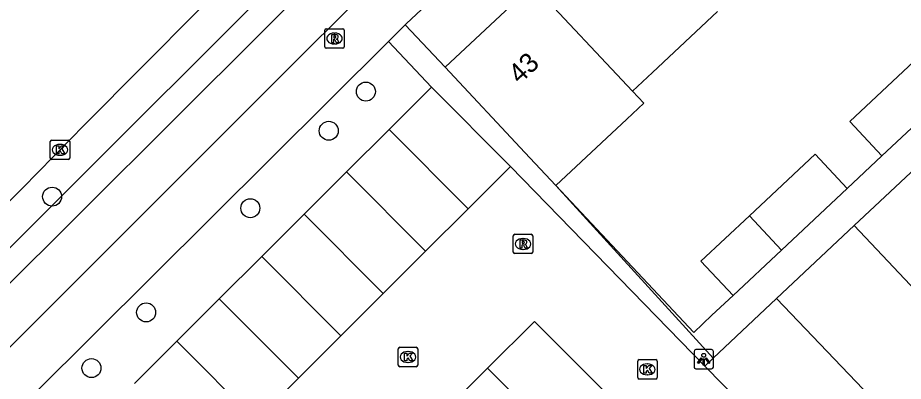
# Model space of a CAD drawing. Extents: x 159961 to 160856, y 382704 to 383353.
# Drawn here: x 160308.24 to 160353.88, y 383086.25 to 383104.99 of the extents above; entities that cross this region are included whole.
import ezdxf

# ---------------------------------------------------------------- set-up
doc = ezdxf.new("R2010")
doc.units = 0
for name, color, linetype in [('IMGEO_Boom', 7, 'Continuous'), ('IMGEO_Fietspad_open', 7, 'Continuous'), ('IMGEO_Kolk', 7, 'Continuous'), ('IMGEO_Lichtpunt', 7, 'Continuous'), ('IMGEO_Muur', 7, 'Continuous'), ('IMGEO_Pand', 7, 'Continuous'), ('IMGEO_Pand_nummerreeks', 7, 'Continuous'), ('IMGEO_Parkeervlak_open', 7, 'Continuous'), ('IMGEO_Rijbaan_lokaal_gesloten', 7, 'Continuous'), ('IMGEO_Rijbaan_lokaal_open', 7, 'Continuous'), ('IMGEO_Rioolput', 7, 'Continuous'), ('IMGEO_Voetpad_open', 7, 'Continuous')]:
    doc.layers.add(name, color=color, linetype=linetype)

msp = doc.modelspace()

# ---------------------------------------------------------------- linework, layer by layer
at = {"layer": 'IMGEO_Boom'}
for centre in [(160326.183, 383101.18), (160324.27, 383099.16), (160310.015, 383095.766), (160320.23, 383095.171), (160314.861, 383089.8), (160312.044, 383086.929)]:
    msp.add_circle(centre, 0.489, dxfattribs=at)
at = {"layer": 'IMGEO_Fietspad_open'}
for points in [[(160359.534, 383140.192), (160355.084, 383135.582), (160349.301, 383129.494), (160346.069, 383126.243), (160333.013, 383113.184), (160320.923, 383101.092), (160266.621, 383046.833), (160203.096, 382986.199)], [(160244.662, 383029.223), (160265.151, 383048.791), (160330.202, 383113.614), (160344.403, 383127.954)]]:
    msp.add_lwpolyline(points, dxfattribs=at)
at = {"layer": 'IMGEO_Kolk'}
for p, q in [((160309.923, 383097.753), (160309.923, 383098.605)), ((160309.998, 383098.679), (160310.85, 383098.679)), ((160310.411, 383098.459), (160310.436, 383098.459)), ((160310.924, 383098.605), (160310.924, 383097.753)), ((160310.434, 383097.899), (160310.409, 383097.899)), ((160310.85, 383097.679), (160309.998, 383097.679)), ((160327.853, 383087.074), (160327.853, 383087.926)), ((160327.928, 383088), (160328.78, 383088)), ((160328.854, 383087.926), (160328.854, 383087.074)), ((160328.341, 383087.78), (160328.366, 383087.78)), ((160340.266, 383087.363), (160341.118, 383087.363)), ((160328.78, 383087), (160327.928, 383087)), ((160328.364, 383087.22), (160328.339, 383087.22)), ((160340.191, 383086.437), (160340.191, 383087.289)), ((160340.679, 383087.143), (160340.704, 383087.143)), ((160341.192, 383087.289), (160341.192, 383086.437)), ((160340.702, 383086.583), (160340.677, 383086.583)), ((160341.118, 383086.363), (160340.266, 383086.363))]:
    msp.add_line(p, q, dxfattribs=at)
for points in [[(160309.923, 383097.753), (160309.923, 383098.605)], [(160309.998, 383098.679), (160310.85, 383098.679)], [(160310.244, 383098.379), (160310.367, 383098.379), (160310.367, 383098.228), (160310.497, 383098.379), (160310.661, 383098.379), (160310.515, 383098.228), (160310.668, 383097.979), (160310.516, 383097.979), (160310.431, 383098.143), (160310.367, 383098.076), (160310.367, 383097.979), (160310.244, 383097.979), (160310.244, 383098.379)], [(160310.924, 383098.605), (160310.924, 383097.753)], [(160310.85, 383097.679), (160309.998, 383097.679)], [(160327.853, 383087.074), (160327.853, 383087.926)], [(160327.928, 383088), (160328.78, 383088)], [(160328.854, 383087.926), (160328.854, 383087.074)], [(160328.174, 383087.7), (160328.297, 383087.7), (160328.297, 383087.549), (160328.427, 383087.7), (160328.591, 383087.7), (160328.445, 383087.549), (160328.598, 383087.3), (160328.446, 383087.3), (160328.361, 383087.464), (160328.297, 383087.397), (160328.297, 383087.3), (160328.174, 383087.3), (160328.174, 383087.7)], [(160340.266, 383087.363), (160341.118, 383087.363)], [(160328.78, 383087), (160327.928, 383087)], [(160340.191, 383086.437), (160340.191, 383087.289)], [(160340.512, 383087.063), (160340.635, 383087.063), (160340.635, 383086.912), (160340.765, 383087.063), (160340.929, 383087.063), (160340.783, 383086.912), (160340.936, 383086.663), (160340.784, 383086.663), (160340.699, 383086.827), (160340.635, 383086.76), (160340.635, 383086.663), (160340.512, 383086.663), (160340.512, 383087.063)], [(160341.192, 383087.289), (160341.192, 383086.437)], [(160341.118, 383086.363), (160340.266, 383086.363)]]:
    msp.add_lwpolyline(points, dxfattribs=at)
for centre, start, end in [((160310, 383098.603), 91.552, 178.448), ((160310, 383098.603), 91.552, 178.448), ((160310.848, 383098.603), 1.552, 88.448), ((160310.848, 383098.603), 1.552, 88.448), ((160310, 383097.755), 181.552, 268.448), ((160310, 383097.755), 181.552, 268.448), ((160310.848, 383097.755), 271.552, 358.448), ((160310.848, 383097.755), 271.552, 358.448), ((160327.93, 383087.924), 91.552, 178.448), ((160327.93, 383087.924), 91.552, 178.448), ((160328.778, 383087.924), 1.552, 88.448), ((160328.778, 383087.924), 1.552, 88.448), ((160340.268, 383087.287), 91.552, 178.448), ((160340.268, 383087.287), 91.552, 178.448), ((160341.116, 383087.287), 1.552, 88.448), ((160341.116, 383087.287), 1.552, 88.448), ((160327.93, 383087.076), 181.552, 268.448), ((160327.93, 383087.076), 181.552, 268.448), ((160328.778, 383087.076), 271.552, 358.448), ((160328.778, 383087.076), 271.552, 358.448), ((160340.268, 383086.439), 181.552, 268.448), ((160340.268, 383086.439), 181.552, 268.448), ((160341.116, 383086.439), 271.552, 358.448), ((160341.116, 383086.439), 271.552, 358.448)]:
    msp.add_arc(centre, 0.0765, start, end, dxfattribs=at)
for centre, major_axis, ratio, start_param, end_param in [((160310.41, 383098.179), (-0.387, 0.002), 0.722429, 4.712389, 7.853982), ((160310.435, 383098.179), (-0.39, 0.002), 0.717154, 1.570796, 4.712389), ((160328.34, 383087.5), (-0.387, 0.002), 0.722429, 4.712389, 7.853982), ((160328.365, 383087.5), (-0.39, 0.002), 0.717154, 1.570796, 4.712389), ((160340.678, 383086.863), (-0.387, 0.002), 0.722429, 4.712389, 7.853982), ((160340.703, 383086.863), (-0.39, 0.002), 0.717154, 1.570796, 4.712389)]:
    msp.add_ellipse(centre, major_axis=major_axis, ratio=ratio, start_param=start_param, end_param=end_param, dxfattribs=at)
at = {"layer": 'IMGEO_Lichtpunt'}
for p, q in [((160343.094, 383087.791), (160343.094, 383086.984)), ((160343.094, 383087.791), (160343.094, 383086.984)), ((160343.996, 383087.886), (160343.188, 383087.886)), ((160343.996, 383087.886), (160343.188, 383087.886)), ((160344.09, 383086.984), (160344.09, 383087.791)), ((160344.09, 383086.984), (160344.09, 383087.791)), ((160343.188, 383086.89), (160343.996, 383086.89)), ((160343.188, 383086.89), (160343.996, 383086.89))]:
    msp.add_line(p, q, dxfattribs=at)
for points in [[(160343.468, 383087.455), (160343.507, 383087.427), (160343.319, 383087.165), (160343.281, 383087.192), (160343.468, 383087.455)], [(160343.57, 383087.407), (160343.617, 383087.407), (160343.617, 383087.085), (160343.57, 383087.085), (160343.57, 383087.407)], [(160343.68, 383087.427), (160343.718, 383087.454), (160343.905, 383087.192), (160343.866, 383087.164), (160343.68, 383087.427)]]:
    msp.add_lwpolyline(points, dxfattribs=at)
msp.add_circle((160343.593, 383087.589), 0.0994, dxfattribs=at)
for centre, start, end in [((160343.188, 383087.791), 90, 180), ((160343.188, 383087.791), 90, 180), ((160343.996, 383087.791), 0, 90), ((160343.996, 383087.791), 0, 90), ((160343.188, 383086.984), 180, 270), ((160343.188, 383086.984), 180, 270), ((160343.996, 383086.984), 270, 0), ((160343.996, 383086.984), 270, 360)]:
    msp.add_arc(centre, 0.0946, start, end, dxfattribs=at)
at = {"layer": 'IMGEO_Muur'}
msp.add_lwpolyline([(160335.975, 383096.341), (160344.072, 383087.441)], dxfattribs=at)
at = {"layer": 'IMGEO_Pand'}
for points in [[(160330.263, 383102.431), (160334.665, 383106.559), (160334.79, 383106.676)], [(160334.79, 383106.676), (160339.921, 383101.206)], [(160344.298, 383105.31), (160340.952, 383102.172), (160339.921, 383101.206)], [(160352.779, 383097.867), (160351.123, 383099.633), (160354.701, 383102.988)], [(160330.263, 383102.431), (160334.375, 383098.047), (160335.975, 383096.341)], [(160329.563, 383101.405), (160327.376, 383099.223)], [(160329.563, 383101.405), (160333.639, 383097.319)], [(160339.921, 383101.206), (160340.502, 383100.586), (160339.623, 383099.762), (160335.975, 383096.341)], [(160356.357, 383101.222), (160352.779, 383097.867)], [(160327.376, 383099.223), (160325.189, 383097.042)], [(160331.452, 383095.137), (160327.376, 383099.223)], [(160345.948, 383094.78), (160349.331, 383097.952), (160350.986, 383096.186)], [(160325.189, 383097.042), (160323.002, 383094.86)], [(160325.189, 383097.042), (160329.265, 383092.956)], [(160333.639, 383097.319), (160331.452, 383095.137)], [(160350.986, 383096.186), (160347.604, 383093.014)], [(160331.452, 383095.137), (160329.265, 383092.956)], [(160323.002, 383094.86), (160320.815, 383092.679)], [(160327.078, 383090.774), (160323.002, 383094.86)], [(160345.103, 383090.669), (160343.447, 383092.435), (160345.948, 383094.78)], [(160345.948, 383094.78), (160347.604, 383093.014)], [(160329.265, 383092.956), (160327.078, 383090.774)], [(160347.604, 383093.014), (160345.103, 383090.669)], [(160320.815, 383092.679), (160318.629, 383090.497)], [(160320.815, 383092.679), (160324.891, 383088.593)], [(160327.078, 383090.774), (160324.891, 383088.593)], [(160318.629, 383090.497), (160316.442, 383088.315)], [(160318.629, 383090.497), (160322.704, 383086.411)], [(160332.453, 383086.924), (160334.873, 383089.338), (160338.794, 383085.408)], [(160316.442, 383088.315), (160314.255, 383086.134)], [(160320.517, 383084.23), (160316.442, 383088.315)], [(160324.891, 383088.593), (160322.704, 383086.411)], [(160330.033, 383084.51), (160332.453, 383086.924)], [(160332.453, 383086.924), (160336.374, 383082.994)], [(160322.704, 383086.411), (160320.517, 383084.23)]]:
    msp.add_lwpolyline(points, dxfattribs=at)
at = {"layer": 'IMGEO_Parkeervlak_open'}
msp.add_lwpolyline([(160260.54, 383046.135), (160265.346, 383050.749), (160286.446, 383071.777), (160313.927, 383099.222), (160330.504, 383115.762), (160340.966, 383126.2)], dxfattribs=at)
at = {"layer": 'IMGEO_Rijbaan_lokaal_gesloten'}
msp.add_lwpolyline([(160262.97, 383050.94), (160286.618, 383074.417), (160308.497, 383096.209), (160311.713, 383099.5), (160329.197, 383117.105), (160330.605, 383118.522), (160341.562, 383129.426)], dxfattribs=at)
at = {"layer": 'IMGEO_Rijbaan_lokaal_open'}
for points in [[(160343.659, 383087.021), (160333.639, 383097.319)], [(160347.343, 383090.51), (160351.35, 383094.272)], [(160366.117, 383078.629), (160351.35, 383094.272)], [(160362.229, 383074.94), (160347.343, 383090.51)], [(160343.659, 383087.021), (160353.872, 383076.62), (160358.04, 383071.104)]]:
    msp.add_lwpolyline(points, dxfattribs=at)
at = {"layer": 'IMGEO_Rioolput'}
for p, q in [((160324.067, 383103.488), (160324.067, 383104.34)), ((160324.142, 383104.414), (160324.994, 383104.414)), ((160325.068, 383104.34), (160325.068, 383103.488)), ((160324.555, 383104.194), (160324.58, 383104.194)), ((160324.994, 383103.414), (160324.142, 383103.414)), ((160324.578, 383103.634), (160324.553, 383103.634)), ((160333.782, 383092.901), (160333.782, 383093.753)), ((160333.857, 383093.827), (160334.709, 383093.827)), ((160334.783, 383093.753), (160334.783, 383092.901)), ((160334.27, 383093.607), (160334.295, 383093.607)), ((160334.709, 383092.827), (160333.857, 383092.827)), ((160334.293, 383093.047), (160334.268, 383093.047))]:
    msp.add_line(p, q, dxfattribs=at)
for points in [[(160324.067, 383103.488), (160324.067, 383104.34)], [(160324.142, 383104.414), (160324.994, 383104.414)], [(160325.068, 383104.34), (160325.068, 383103.488)], [(160324.656, 383104.112), (160324.404, 383104.114), (160324.404, 383103.714)], [(160324.404, 383103.714), (160324.528, 383103.714), (160324.528, 383103.876), (160324.539, 383103.876)], [(160324.582, 383104.033), (160324.528, 383104.033), (160324.528, 383103.952)], [(160324.528, 383103.952), (160324.58, 383103.952)], [(160324.586, 383103.847), (160324.657, 383103.714), (160324.797, 383103.714), (160324.732, 383103.84)], [(160324.994, 383103.414), (160324.142, 383103.414)], [(160333.782, 383092.901), (160333.782, 383093.753)], [(160333.857, 383093.827), (160334.709, 383093.827)], [(160334.783, 383093.753), (160334.783, 383092.901)], [(160334.371, 383093.525), (160334.119, 383093.527), (160334.119, 383093.127)], [(160334.119, 383093.127), (160334.243, 383093.127), (160334.243, 383093.289), (160334.254, 383093.289)], [(160334.297, 383093.446), (160334.243, 383093.446), (160334.243, 383093.365)], [(160334.243, 383093.365), (160334.295, 383093.365)], [(160334.709, 383092.827), (160333.857, 383092.827)], [(160334.301, 383093.26), (160334.372, 383093.127), (160334.512, 383093.127), (160334.447, 383093.253)]]:
    msp.add_lwpolyline(points, dxfattribs=at)
for centre, radius, start, end in [((160324.144, 383104.338), 0.0765, 91.552, 178.448), ((160324.144, 383104.338), 0.0765, 91.552, 178.448), ((160324.992, 383104.338), 0.0765, 1.552, 88.448), ((160324.992, 383104.338), 0.0765, 1.552, 88.448), ((160324.538, 383103.823), 0.0533, 26.0293, 88.6989), ((160324.564, 383104.141), 0.19, 274.7715, 282.9687), ((160324.588, 383103.937), 0.0964, 77.0061, 93.1865), ((160324.602, 383103.994), 0.0378, 276.6634, 79.6772), ((160324.655, 383104.002), 0.109, 350.3612, 89.416), ((160324.653, 383104.002), 0.112, 277.5842, 350.9817), ((160324.637, 383103.787), 0.108, 29.5134, 73.7905), ((160324.144, 383103.49), 0.0765, 181.552, 268.448), ((160324.144, 383103.49), 0.0765, 181.552, 268.448), ((160324.992, 383103.49), 0.0765, 271.552, 358.448), ((160324.992, 383103.49), 0.0765, 271.552, 358.448), ((160333.859, 383093.751), 0.0765, 91.552, 178.448), ((160333.859, 383093.751), 0.0765, 91.552, 178.448), ((160334.707, 383093.751), 0.0765, 1.552, 88.448), ((160334.707, 383093.751), 0.0765, 1.552, 88.448), ((160334.253, 383093.236), 0.0533, 26.0293, 88.6989), ((160334.279, 383093.554), 0.19, 274.7715, 282.9687), ((160334.303, 383093.35), 0.0964, 77.0061, 93.1865), ((160334.317, 383093.407), 0.0378, 276.6634, 79.6772), ((160334.37, 383093.415), 0.109, 350.3612, 89.416), ((160334.368, 383093.415), 0.112, 277.5842, 350.9817), ((160334.352, 383093.2), 0.108, 29.5134, 73.7905), ((160333.859, 383092.903), 0.0765, 181.552, 268.448), ((160333.859, 383092.903), 0.0765, 181.552, 268.448), ((160334.707, 383092.903), 0.0765, 271.552, 358.448), ((160334.707, 383092.903), 0.0765, 271.552, 358.448)]:
    msp.add_arc(centre, radius, start, end, dxfattribs=at)
for centre, major_axis, ratio, start_param, end_param in [((160324.554, 383103.914), (-0.387, 0.002), 0.722429, 4.712389, 7.853982), ((160324.579, 383103.914), (-0.39, 0.002), 0.717154, 1.570796, 4.712389), ((160334.269, 383093.327), (-0.387, 0.002), 0.722429, 4.712389, 7.853982), ((160334.294, 383093.327), (-0.39, 0.002), 0.717154, 1.570796, 4.712389)]:
    msp.add_ellipse(centre, major_axis=major_axis, ratio=ratio, start_param=start_param, end_param=end_param, dxfattribs=at)
at = {"layer": 'IMGEO_Voetpad_open'}
for points in [[(160378.127, 383160.166), (160377.423, 383150.839), (160335.071, 383111.068), (160328.266, 383104.678), (160328.208, 383104.62)], [(160327.343, 383103.76), (160328.208, 383104.62)], [(160328.208, 383104.62), (160330.263, 383102.431)], [(160293.902, 383070.519), (160327.343, 383103.76)], [(160327.343, 383103.76), (160329.563, 383101.405)], [(160350.986, 383096.186), (160352.779, 383097.867)], [(160351.35, 383094.272), (160355.062, 383097.754)], [(160335.975, 383096.341), (160343.077, 383088.768), (160344.018, 383089.651), (160345.103, 383090.669)], [(160347.343, 383090.51), (160344.072, 383087.441), (160343.659, 383087.021)]]:
    msp.add_lwpolyline(points, dxfattribs=at)

# ---------------------------------------------------------------- texts
at = {"layer": 'IMGEO_Pand_nummerreeks'}
msp.add_text('43', height=1, rotation=43.1609, dxfattribs=at).set_placement((160334.105, 383101.537))

doc.saveas('drawing.dxf')
